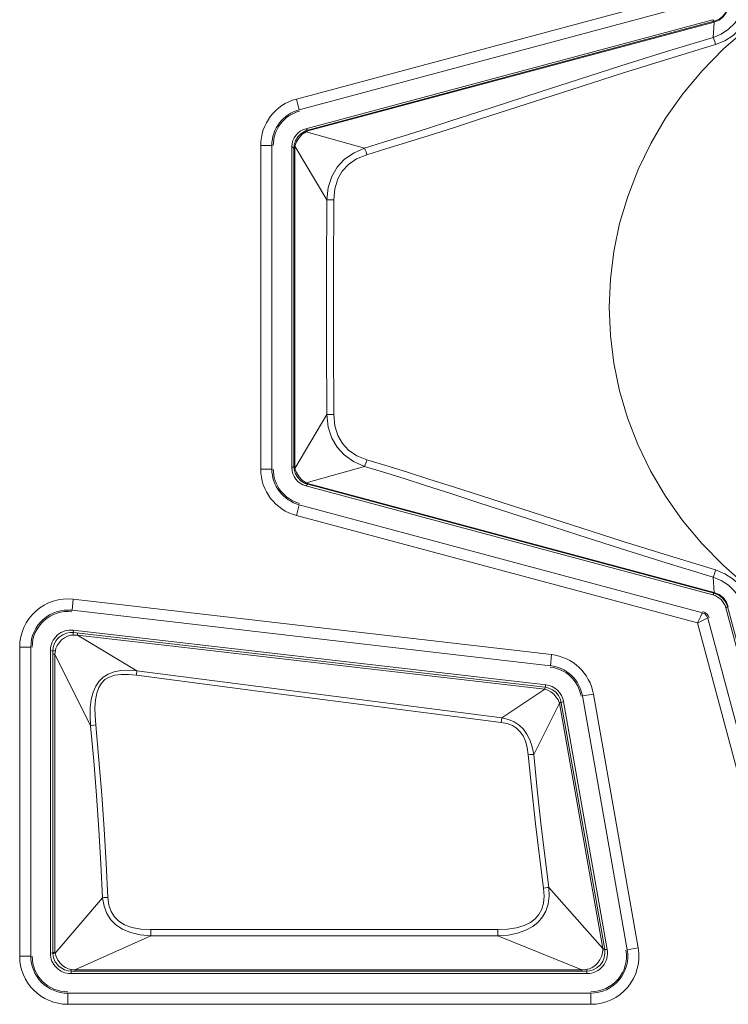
# Model space of a CAD drawing. Header units: millimetres. Extents: x 3925 to 5043, y -86 to 778.
# Tile 263 of 325: x 4821.76 to 4826.54, y 351.06 to 357.69. Entities that reach past the tile are written whole.
import ezdxf

# ---------------------------------------------------------------- set-up
doc = ezdxf.new("R2010")
doc.units = ezdxf.units.MM
doc.header["$LTSCALE"] = 46.255
doc.layers.add('A70-LETO-KEYDXF_CONTINUOUS_LINE', color=7, linetype='CONTINUOUS')
doc.layers.add('H30K-REAR-CODXF_CONTINUOUS_LINE', color=7, linetype='CONTINUOUS')

msp = doc.modelspace()

# ---------------------------------------------------------------- linework, layer by layer
at = {"layer": 'A70-LETO-KEYDXF_CONTINUOUS_LINE', "color": 7, "linetype": 'Continuous', "lineweight": 0}
for p, q in [((4823.688, 356.9583), (4826.4318, 357.6935)), ((4823.7013, 356.948), (4826.4426, 357.6826)), ((4823.7026, 356.9432), (4826.4404, 357.6767)), ((4826.4426, 357.6826), (4826.4318, 357.6935)), ((4826.4404, 357.6767), (4826.4351, 357.5744)), ((4823.6803, 356.9403), (4823.6838, 356.9419)), ((4823.6864, 356.9402), (4823.69, 356.9385)), ((4823.688, 356.9583), (4823.7013, 356.948)), ((4823.69, 356.9385), (4824.0852, 356.828)), ((4823.6938, 356.9458), (4823.7013, 356.948)), ((4823.7013, 356.948), (4823.7026, 356.9432)), ((4823.6107, 356.8496), (4823.6194, 356.8776)), ((4823.615, 356.8407), (4823.6255, 356.8695)), ((4823.5953, 356.8376), (4823.6087, 356.8273)), ((4823.5953, 356.8376), (4823.5953, 354.672)), ((4823.6087, 356.8273), (4823.6137, 356.8273)), ((4823.6087, 354.6822), (4823.6087, 356.8273)), ((4823.6101, 356.8458), (4823.6107, 356.8496)), ((4823.6137, 354.6822), (4823.6137, 356.8273)), ((4823.615, 356.8407), (4823.8293, 356.4787)), ((4823.615, 354.6688), (4823.8293, 355.0308)), ((4823.5953, 354.672), (4823.6087, 354.6822)), ((4823.6087, 354.6822), (4823.6137, 354.6822)), ((4823.6089, 354.6744), (4823.6087, 354.6822)), ((4823.69, 354.571), (4824.0852, 354.6815)), ((4823.6107, 354.6599), (4823.6101, 354.6637)), ((4823.6803, 354.5692), (4823.6555, 354.5848)), ((4823.69, 354.571), (4823.6649, 354.5886)), ((4823.6838, 354.5676), (4823.6803, 354.5692)), ((4823.6864, 354.5693), (4823.69, 354.571)), ((4823.688, 354.5512), (4823.7013, 354.5615)), ((4826.4318, 353.816), (4823.688, 354.5512)), ((4823.7013, 354.5615), (4823.7026, 354.5663)), ((4826.4426, 353.8269), (4823.7013, 354.5615)), ((4826.4404, 353.8328), (4823.7026, 354.5663)), ((4826.4404, 353.8328), (4826.4351, 353.9351)), ((4826.4426, 353.8269), (4826.4318, 353.816)), ((4826.531, 353.7385), (4826.5201, 353.7277)), ((4827.1548, 351.3589), (4826.5201, 353.7277)), ((4827.1651, 351.3722), (4826.531, 353.7385)), ((4822.0384, 353.5403), (4822.0497, 353.5472)), ((4822.0999, 353.5615), (4822.1227, 353.561)), ((4822.1013, 353.543), (4822.1174, 353.5447)), ((4822.1174, 353.5447), (4822.1331, 353.5447)), ((4825.3064, 353.2093), (4822.1201, 353.5781)), ((4822.1227, 353.561), (4822.1201, 353.5781)), ((4822.1227, 353.561), (4825.3014, 353.1931)), ((4822.1331, 353.5447), (4822.1486, 353.5446)), ((4822.1501, 353.5578), (4822.1486, 353.5446)), ((4822.1486, 353.5446), (4825.3002, 353.1799)), ((4822.5502, 353.3045), (4822.1486, 353.5446)), ((4822.0063, 353.5088), (4822.0119, 353.5162)), ((4821.9835, 353.437), (4821.9668, 353.4415)), ((4821.9668, 353.4415), (4821.9668, 351.4)), ((4821.9835, 353.437), (4821.9856, 353.4601)), ((4821.9835, 351.404), (4821.9835, 353.437)), ((4821.9835, 353.4162), (4821.9976, 353.4162)), ((4821.9976, 353.4162), (4822.0004, 353.4398)), ((4822.2364, 352.9335), (4821.9976, 353.4162)), ((4821.9976, 351.404), (4821.9976, 353.4162)), ((4822.546, 353.2739), (4822.5502, 353.3045)), ((4825.3014, 353.1931), (4825.3064, 353.2093)), ((4825.3002, 353.1799), (4825.0106, 352.9871)), ((4825.3014, 353.1931), (4825.3269, 353.1874)), ((4825.3269, 353.1874), (4825.3517, 353.1758)), ((4825.3517, 353.1758), (4825.3584, 353.1714)), ((4825.3826, 353.1494), (4825.391, 353.1382)), ((4825.3985, 353.0849), (4825.2247, 352.7401)), ((4825.3895, 353.1078), (4825.3971, 353.0893)), ((4825.3971, 353.0893), (4825.3985, 353.0849)), ((4825.4107, 353.087), (4825.3985, 353.0849)), ((4825.3985, 353.0849), (4825.6898, 351.4312)), ((4825.41, 353.0906), (4825.426, 353.0966)), ((4825.4107, 353.087), (4825.7033, 351.4259)), ((4825.7205, 351.4241), (4825.426, 353.0966)), ((4825.0064, 352.9557), (4825.0106, 352.9871)), ((4825.3276, 351.8437), (4825.6898, 351.4312)), ((4821.9977, 351.3995), (4822.318, 351.7739)), ((4822.6438, 351.5593), (4824.9823, 351.5595)), ((4822.6438, 351.5593), (4822.6438, 351.5164)), ((4824.9823, 351.5595), (4824.9823, 351.5166)), ((4822.1324, 351.288), (4822.6438, 351.5164)), ((4822.6438, 351.5164), (4824.9823, 351.5166)), ((4824.9823, 351.5166), (4825.5489, 351.2883)), ((4825.702, 351.4334), (4825.6898, 351.4312)), ((4825.6898, 351.4312), (4825.6902, 351.4219)), ((4825.7033, 351.4259), (4825.7205, 351.4241)), ((4825.7033, 351.4259), (4825.7051, 351.3997)), ((4821.982, 351.4036), (4821.9668, 351.4)), ((4821.9835, 351.404), (4821.9976, 351.404)), ((4821.9837, 351.3964), (4821.9835, 351.404)), ((4821.9977, 351.3995), (4821.9976, 351.404)), ((4822.0044, 351.3768), (4821.9977, 351.3995)), ((4825.6715, 351.3553), (4825.6559, 351.3338)), ((4825.7008, 351.3715), (4825.6899, 351.3444)), ((4825.7051, 351.3997), (4825.7008, 351.3715)), ((4822.0023, 351.3382), (4821.9998, 351.3424)), ((4822.0381, 351.3009), (4822.0244, 351.3117)), ((4822.1097, 351.2906), (4822.1041, 351.2912)), ((4822.1324, 351.288), (4822.1097, 351.2906)), ((4825.5489, 351.2883), (4822.1324, 351.288)), ((4822.1324, 351.2793), (4822.1324, 351.288)), ((4825.5666, 351.2902), (4825.5489, 351.2883)), ((4825.5489, 351.2796), (4825.5489, 351.2883)), ((4825.5851, 351.2922), (4825.5666, 351.2902)), ((4825.6009, 351.2957), (4825.5851, 351.2922)), ((4822.1083, 351.2793), (4822.0856, 351.2813)), ((4822.1083, 351.2793), (4822.1043, 351.2625)), ((4822.1043, 351.2625), (4825.5852, 351.2629)), ((4825.5805, 351.2796), (4822.1083, 351.2793)), ((4825.6028, 351.2816), (4825.5805, 351.2796)), ((4825.5805, 351.2796), (4825.5852, 351.2629))]:
    msp.add_line(p, q, dxfattribs=at)
for points in [[(4826.6412, 357.7786), (4826.6158, 357.7208), (4826.5808, 357.6704), (4826.5379, 357.6289), (4826.4888, 357.5968), (4826.4351, 357.5744)], [(4826.4404, 357.6768), (4826.4747, 357.6909), (4826.5018, 357.7118), (4826.5227, 357.7389), (4826.5368, 357.7732)], [(4826.4426, 357.6826), (4826.4728, 357.695), (4826.4987, 357.7149), (4826.5185, 357.7408), (4826.531, 357.771)], [(4826.6889, 357.7613), (4826.6605, 357.6945), (4826.6204, 357.636), (4826.5706, 357.5878), (4826.5137, 357.5511), (4826.4515, 357.5259)], [(4826.4425, 357.6825), (4826.4417, 357.6816), (4826.4409, 357.6797), (4826.4403, 357.6767)], [(4826.6621, 353.8752), (4826.5036, 354.0134), (4826.359, 354.1614), (4826.2288, 354.3181), (4826.1134, 354.4821), (4826.0129, 354.6528), (4825.9278, 354.8288), (4825.8581, 355.0087), (4825.8039, 355.1918), (4825.7651, 355.3775), (4825.7418, 355.5653), (4825.7339, 355.7544), (4825.7417, 355.9436), (4825.7651, 356.1318), (4825.804, 356.3184), (4825.8586, 356.5024), (4825.9286, 356.6828), (4826.0139, 356.8586), (4826.1144, 357.0289), (4826.2298, 357.1927), (4826.36, 357.3492), (4826.5047, 357.4971), (4826.6631, 357.6351)], [(4826.4351, 357.5744), (4826.1194, 357.478), (4825.813, 357.3821), (4825.5266, 357.2907), (4825.2754, 357.2094), (4824.8491, 357.0703)], [(4826.4515, 357.5259), (4826.1366, 357.4298), (4825.8307, 357.3343), (4825.5448, 357.2433), (4825.2938, 357.1624)], [(4826.4515, 357.5259), (4826.4455, 357.5455), (4826.4397, 357.5626), (4826.4351, 357.5744)], [(4825.2938, 357.1624), (4824.8673, 357.0241), (4824.6849, 356.9654), (4824.519, 356.9126), (4824.3674, 356.8651), (4824.2283, 356.8222), (4824.1008, 356.7835)], [(4824.8491, 357.0703), (4824.6671, 357.0112), (4824.5017, 356.958), (4824.3506, 356.9102), (4824.2122, 356.8669), (4824.0852, 356.828)], [(4823.6194, 356.8776), (4823.6346, 356.9033), (4823.6555, 356.9247), (4823.6803, 356.9403)], [(4823.6255, 356.8695), (4823.6426, 356.8972), (4823.6649, 356.9209), (4823.69, 356.9385)], [(4823.6803, 356.9403), (4823.6831, 356.9408), (4823.6864, 356.9402)], [(4823.6838, 356.9419), (4823.6868, 356.9432), (4823.6938, 356.9458)], [(4823.69, 356.9385), (4823.6939, 356.9402), (4823.6981, 356.9418), (4823.7026, 356.9432)], [(4823.6087, 356.8273), (4823.6089, 356.8345), (4823.6095, 356.842), (4823.6101, 356.8458)], [(4823.6107, 356.8496), (4823.611, 356.8468), (4823.6124, 356.8438), (4823.615, 356.8407)], [(4823.6137, 356.8273), (4823.6138, 356.8316), (4823.6142, 356.8361), (4823.615, 356.8407)], [(4824.0852, 356.828), (4824.0091, 356.7944), (4823.9472, 356.7503), (4823.8996, 356.6982), (4823.8636, 356.6363), (4823.8395, 356.5628), (4823.8293, 356.4787)], [(4824.1008, 356.7835), (4824.0951, 356.8016), (4824.0896, 356.8172), (4824.0852, 356.828)], [(4824.1008, 356.7835), (4824.0313, 356.7553), (4823.9761, 356.7179), (4823.9347, 356.6733), (4823.9041, 356.6195), (4823.8844, 356.5542), (4823.8774, 356.4781)], [(4823.8293, 356.4787), (4823.8273, 355.9931), (4823.8273, 355.5164), (4823.8293, 355.0308)], [(4823.8774, 356.4781), (4823.858, 356.4782), (4823.8411, 356.4784), (4823.8293, 356.4787)], [(4823.8774, 356.4781), (4823.8758, 355.9929), (4823.8758, 355.5166), (4823.8774, 355.0314)], [(4823.8774, 355.0314), (4823.858, 355.0313), (4823.8411, 355.0311), (4823.8293, 355.0308)], [(4823.8293, 355.0308), (4823.8396, 354.9463), (4823.8639, 354.8725), (4823.8998, 354.811), (4823.9475, 354.7589), (4824.0093, 354.715), (4824.0852, 354.6815)], [(4823.8774, 355.0314), (4823.8845, 354.9549), (4823.9043, 354.8895), (4823.9348, 354.836), (4823.9764, 354.7914), (4824.0315, 354.7541), (4824.1008, 354.7261)], [(4823.6101, 354.6637), (4823.6096, 354.6669), (4823.6089, 354.6744)], [(4823.6107, 354.6599), (4823.611, 354.6627), (4823.6124, 354.6657), (4823.615, 354.6688)], [(4823.615, 354.6688), (4823.6143, 354.673), (4823.6139, 354.6775), (4823.6137, 354.6822)], [(4823.6649, 354.5886), (4823.6426, 354.6123), (4823.6254, 354.64), (4823.615, 354.6688)], [(4824.1008, 354.7261), (4824.0951, 354.7079), (4824.0896, 354.6923), (4824.0852, 354.6815)], [(4824.0852, 354.6815), (4824.2124, 354.6425), (4824.3509, 354.5993), (4824.5016, 354.5515), (4824.6664, 354.4985), (4824.8478, 354.4396), (4825.2728, 354.301)], [(4824.1008, 354.7261), (4824.2286, 354.6873), (4824.3676, 354.6443), (4824.5189, 354.5969), (4824.6842, 354.5443), (4824.866, 354.4858)], [(4823.6555, 354.5848), (4823.6346, 354.6062), (4823.6194, 354.6319), (4823.6107, 354.6599)], [(4823.6803, 354.5692), (4823.6831, 354.5687), (4823.6864, 354.5693)], [(4823.7013, 354.5615), (4823.6944, 354.5635), (4823.6873, 354.5661), (4823.6838, 354.5676)], [(4823.7026, 354.5663), (4823.6985, 354.5676), (4823.6942, 354.5692), (4823.69, 354.571)], [(4824.866, 354.4858), (4825.2912, 354.348), (4825.5416, 354.2672), (4825.8271, 354.1763), (4826.1339, 354.0805), (4826.4515, 353.9836)], [(4825.2728, 354.301), (4825.5234, 354.2198), (4825.8094, 354.1286), (4826.1168, 354.0324), (4826.4351, 353.9351)], [(4826.4515, 353.9836), (4826.4455, 353.964), (4826.4397, 353.9469), (4826.4351, 353.9351)], [(4826.4515, 353.9836), (4826.5137, 353.9585), (4826.5705, 353.9218), (4826.6202, 353.8737), (4826.6604, 353.8152), (4826.6889, 353.7482)], [(4826.4351, 353.9351), (4826.4888, 353.9127), (4826.5378, 353.8807), (4826.5807, 353.8392), (4826.6157, 353.7889), (4826.6412, 353.7309)], [(4826.4426, 353.8269), (4826.4417, 353.8279), (4826.441, 353.8298), (4826.4404, 353.8327)], [(4826.5368, 353.7363), (4826.5227, 353.7706), (4826.5018, 353.7977), (4826.4747, 353.8186), (4826.4404, 353.8327)], [(4826.531, 353.7386), (4826.5186, 353.7687), (4826.4987, 353.7946), (4826.4728, 353.8145), (4826.4426, 353.8269)], [(4826.5311, 353.7384), (4826.532, 353.7376), (4826.5339, 353.7368), (4826.5369, 353.7362)], [(4822.0119, 353.5162), (4822.0257, 353.5305), (4822.0384, 353.5403)], [(4822.0425, 353.5118), (4822.0626, 353.527), (4822.0828, 353.5374), (4822.1013, 353.543)], [(4822.0497, 353.5472), (4822.0752, 353.5573), (4822.0999, 353.5615)], [(4822.1227, 353.561), (4822.1212, 353.559), (4822.1194, 353.5535), (4822.1174, 353.5447)], [(4821.9856, 353.4601), (4821.9929, 353.4845), (4822.0063, 353.5088)], [(4822.0004, 353.4398), (4822.0041, 353.456), (4822.0121, 353.4742), (4822.025, 353.4934), (4822.0425, 353.5118)], [(4821.9835, 353.437), (4821.9856, 353.438), (4821.9914, 353.439), (4822.0004, 353.4398)], [(4822.5502, 353.3045), (4822.4935, 353.3073), (4822.4422, 353.3048), (4822.3956, 353.2962), (4822.355, 353.2812), (4822.3217, 353.2606), (4822.2943, 353.2342), (4822.2718, 353.2006), (4822.2543, 353.1594), (4822.2423, 353.1108), (4822.2358, 353.0569), (4822.234, 352.9981), (4822.2364, 352.9335)], [(4822.546, 353.2739), (4822.492, 353.279), (4822.4437, 353.279), (4822.4007, 353.2734), (4822.3639, 353.2618), (4822.3345, 353.2445), (4822.311, 353.2215), (4822.2924, 353.1915), (4822.2787, 353.1537), (4822.2702, 353.1084), (4822.2668, 353.0574), (4822.2676, 353.001), (4822.2723, 352.9386)], [(4825.0106, 352.9871), (4824.189, 353.0925), (4823.3689, 353.1983), (4822.5502, 353.3045)], [(4825.0064, 352.9557), (4824.1848, 353.0614), (4823.3647, 353.1674), (4822.546, 353.2739)], [(4825.3014, 353.1931), (4825.3013, 353.1914), (4825.3009, 353.1869), (4825.3002, 353.1799)], [(4825.3002, 353.1799), (4825.3203, 353.1728), (4825.3411, 353.161), (4825.3605, 353.1454)], [(4825.3584, 353.1714), (4825.3734, 353.1592), (4825.3826, 353.1494)], [(4825.3605, 353.1454), (4825.3771, 353.1271), (4825.3895, 353.1078)], [(4825.391, 353.1382), (4825.4033, 353.1146), (4825.41, 353.0906)], [(4825.41, 353.0906), (4825.4084, 353.0907), (4825.404, 353.0902), (4825.3971, 353.0893)], [(4825.1876, 352.7381), (4825.1806, 352.7865), (4825.1693, 352.8286), (4825.1534, 352.8644), (4825.1334, 352.8934), (4825.1095, 352.9164), (4825.0809, 352.9344), (4825.0467, 352.9475), (4825.0064, 352.9557)], [(4825.2247, 352.7401), (4825.2145, 352.792), (4825.1994, 352.8379), (4825.1794, 352.8778), (4825.1552, 352.9108), (4825.1269, 352.9376), (4825.0939, 352.9592), (4825.0552, 352.9758), (4825.0106, 352.9871)], [(4822.2723, 352.9386), (4822.2591, 352.9371), (4822.2468, 352.9354), (4822.2364, 352.9335)], [(4822.2364, 352.9335), (4822.2583, 352.6978), (4822.2774, 352.464), (4822.2936, 352.2321), (4822.3071, 352.0021), (4822.318, 351.7739)], [(4822.2723, 352.9386), (4822.2942, 352.7023), (4822.3133, 352.4679), (4822.3295, 352.2354), (4822.343, 352.0048), (4822.3539, 351.7761)], [(4825.1876, 352.7381), (4825.2014, 352.7393), (4825.2141, 352.7399), (4825.2247, 352.7401)], [(4825.2905, 351.8395), (4825.2629, 352.0523), (4825.2364, 352.273), (4825.2112, 352.5017), (4825.1876, 352.7381)], [(4825.3276, 351.8437), (4825.3, 352.056), (4825.2735, 352.2762), (4825.2483, 352.5042), (4825.2247, 352.7401)], [(4824.9823, 351.5166), (4825.0529, 351.5225), (4825.116, 351.535), (4825.1718, 351.5543), (4825.2186, 351.5797), (4825.256, 351.6101), (4825.2846, 351.6444), (4825.3066, 351.6845), (4825.3216, 351.7313), (4825.3288, 351.7846), (4825.3276, 351.8437)], [(4824.9823, 351.5595), (4825.0492, 351.5624), (4825.1084, 351.5712), (4825.16, 351.5861), (4825.2024, 351.6066), (4825.2357, 351.6319), (4825.2604, 351.6611), (4825.2787, 351.6959), (4825.2902, 351.7373), (4825.2943, 351.7853), (4825.2905, 351.8395)], [(4825.2905, 351.8395), (4825.3043, 351.8413), (4825.317, 351.8427), (4825.3276, 351.8437)], [(4822.3539, 351.7761), (4822.3407, 351.7754), (4822.3284, 351.7747), (4822.318, 351.7739)], [(4822.318, 351.7739), (4822.3284, 351.7162), (4822.3475, 351.6668), (4822.3739, 351.6258), (4822.4082, 351.5911), (4822.4524, 351.5616), (4822.5069, 351.5386), (4822.571, 351.5235), (4822.6438, 351.5164)], [(4822.3539, 351.7761), (4822.3606, 351.7242), (4822.3757, 351.6807), (4822.3978, 351.6453), (4822.4275, 351.6161), (4822.4667, 351.5919), (4822.5162, 351.5739), (4822.5754, 351.5629), (4822.6438, 351.5593)], [(4825.6902, 351.4219), (4825.689, 351.4018), (4825.6829, 351.3789), (4825.6715, 351.3553)], [(4825.7033, 351.4258), (4825.7017, 351.425), (4825.6973, 351.4236), (4825.6902, 351.4219)], [(4821.9837, 351.3964), (4821.9855, 351.3973), (4821.9902, 351.3984), (4821.9977, 351.3995)], [(4821.9998, 351.3424), (4821.9886, 351.3687), (4821.9837, 351.3964)], [(4822.0315, 351.3333), (4822.0158, 351.3541), (4822.0044, 351.3768)], [(4822.0244, 351.3117), (4822.0167, 351.3194), (4822.0023, 351.3382)], [(4822.1041, 351.2912), (4822.0876, 351.295), (4822.0692, 351.3029), (4822.0499, 351.3157), (4822.0315, 351.3333)], [(4822.0856, 351.2813), (4822.0617, 351.2883), (4822.0381, 351.3009)], [(4822.1083, 351.2793), (4822.1068, 351.2808), (4822.1054, 351.2848), (4822.1041, 351.2912)], [(4825.5805, 351.2796), (4825.5822, 351.2812), (4825.5837, 351.2855), (4825.5851, 351.2922)], [(4825.6559, 351.3338), (4825.6374, 351.3159), (4825.6185, 351.3033), (4825.6009, 351.2957)], [(4825.6693, 351.3168), (4825.6502, 351.3009), (4825.6264, 351.2883), (4825.6028, 351.2816)], [(4825.6899, 351.3444), (4825.6723, 351.3199), (4825.6693, 351.3168)]]:
    msp.add_lwpolyline(points, dxfattribs=at)
for centre, major_axis, ratio, start_param, end_param in [((4823.7203, 356.8375), (0.0992, -0.0761), 0.999758, 2.487211, 3.795974), ((4823.7203, 354.672), (0.0992, 0.0761), 0.999758, 2.487211, 3.795974), ((4826.3994, 353.6953), (0.0884, 0.0884), 0.999797, -0.523511, 0.523511), ((4822.1043, 353.4415), (-0.0914, 0.1026), 0.999979, -0.842999, 0.842999), ((4825.2906, 353.0727), (0.0943, 0.1), 0.999985, -0.640603, 0.640603), ((4825.5852, 351.4003), (0.1053, -0.0883), 0.99998, -0.872518, 0.872518), ((4822.1043, 351.4), (0.0972, 0.0972), 0.999982, -3.927029, -2.356156)]:
    msp.add_ellipse(centre, major_axis=major_axis, ratio=ratio, start_param=start_param, end_param=end_param, dxfattribs=at)
at = {"layer": 'H30K-REAR-CODXF_CONTINUOUS_LINE', "color": 7, "linetype": 'Continuous', "lineweight": 0}
for p, q in [((4823.6249, 357.1588), (4826.329, 357.8833)), ((4823.6443, 357.0864), (4826.3619, 357.8146)), ((4823.6249, 357.1588), (4823.6443, 357.0864)), ((4823.3846, 356.8455), (4823.4595, 356.8455)), ((4823.3846, 354.664), (4823.3846, 356.8455)), ((4823.4595, 354.664), (4823.4595, 356.8455)), ((4823.3846, 354.664), (4823.4595, 354.664)), ((4823.6249, 354.3507), (4823.6443, 354.4231)), ((4826.3619, 353.6949), (4823.6443, 354.4231)), ((4826.329, 353.6262), (4823.6249, 354.3507)), ((4822.1211, 353.786), (4822.1125, 353.7116)), ((4822.1211, 353.786), (4825.3456, 353.4129)), ((4822.1125, 353.7116), (4825.337, 353.3385)), ((4826.3412, 353.6502), (4826.3289, 353.6262)), ((4826.9534, 351.2958), (4826.329, 353.6262)), ((4826.3918, 353.6566), (4826.3977, 353.6591)), ((4827.0258, 351.3152), (4826.3977, 353.6591)), ((4821.7596, 353.4638), (4821.8345, 353.4638)), ((4821.7596, 351.3798), (4821.7596, 353.4638)), ((4821.8345, 351.3798), (4821.8345, 353.4638)), ((4825.3456, 353.4129), (4825.337, 353.3385)), ((4825.6276, 353.1471), (4825.5539, 353.1341)), ((4825.6276, 353.1471), (4825.9293, 351.4361)), ((4825.5539, 353.1341), (4825.8556, 351.4231)), ((4825.9293, 351.4361), (4825.8556, 351.4231)), ((4821.7596, 351.3798), (4821.8345, 351.3798)), ((4825.61, 351.1304), (4822.0838, 351.1304)), ((4822.0838, 351.0555), (4822.0838, 351.1304)), ((4825.61, 351.0555), (4825.61, 351.1304)), ((4825.61, 351.0555), (4822.0838, 351.0555))]:
    msp.add_line(p, q, dxfattribs=at)
for points in [[(4826.3619, 353.6949), (4826.3594, 353.6889), (4826.3522, 353.6731), (4826.3412, 353.6502)], [(4826.3619, 353.6949), (4826.3779, 353.6875), (4826.3903, 353.675), (4826.3977, 353.6591)], [(4826.3291, 353.6261), (4826.353, 353.6384), (4826.3759, 353.6493), (4826.3918, 353.6566)]]:
    msp.add_lwpolyline(points, dxfattribs=at)
for centre, radius, start, end in [((4823.7088, 356.8455), 0.3243, 105, 180), ((4823.7088, 356.8455), 0.2494, 105, 180), ((4823.7088, 356.8455), 0.24, 105, 180), ((4823.7088, 354.664), 0.3243, 180, 255), ((4823.7088, 354.664), 0.2494, 180, 255), ((4823.7088, 354.664), 0.24, 180, 255), ((4822.0838, 353.4638), 0.3243, 83.4, 180), ((4822.0838, 353.4638), 0.2494, 83.4, 180), ((4822.0838, 353.4638), 0.24, 83.4, 180), ((4826.3488, 353.646), 0.06, 15, 75), ((4825.3083, 353.0908), 0.3243, 10, 83.4), ((4825.3083, 353.0908), 0.24, 10, 83.4), ((4825.3083, 353.0908), 0.2494, 10, 83.4), ((4825.61, 351.3798), 0.3243, 270, 10), ((4825.61, 351.3798), 0.2494, 270, 10), ((4825.61, 351.3798), 0.24, 270, 10), ((4822.0838, 351.3798), 0.3243, 180, 270), ((4822.0838, 351.3798), 0.2494, 180, 270), ((4822.0838, 351.3798), 0.24, 180, 270)]:
    msp.add_arc(centre, radius, start, end, dxfattribs=at)

doc.saveas('drawing.dxf')
